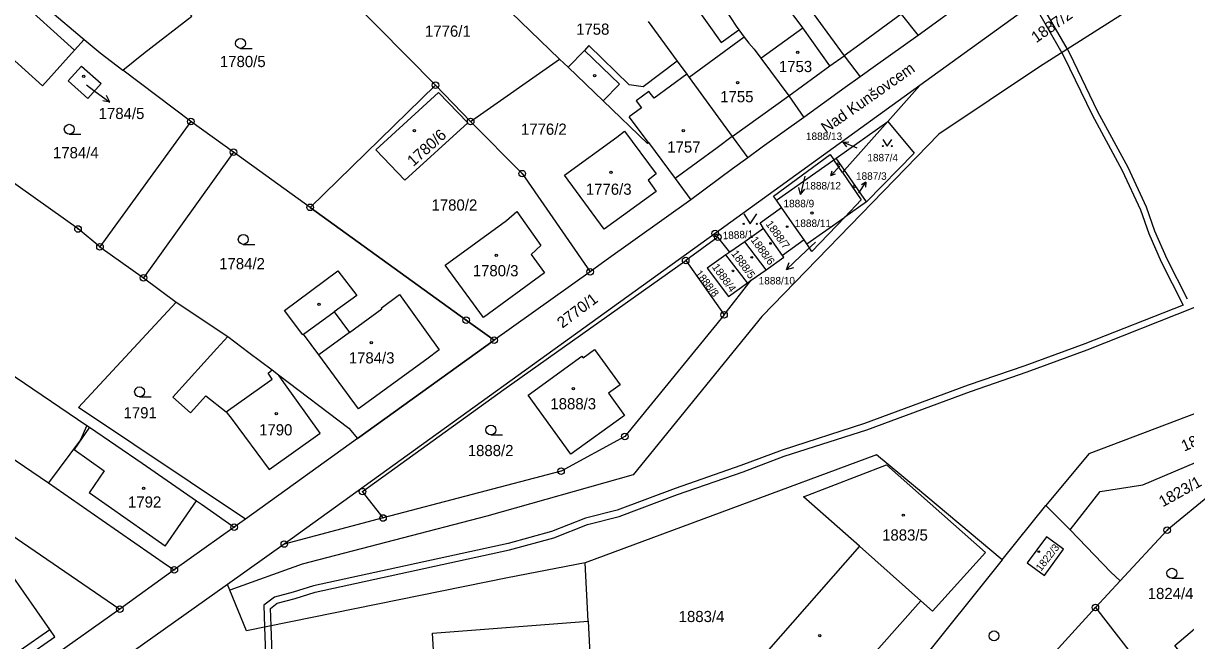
# Model space of a CAD drawing. Extents: x -644096 to -634268, y -1141430 to -1133463.
# Drawn here: x -638482.7 to -638305.9, y -1138869.5 to -1138775.5 of the extents above; entities that cross this region are included whole.
import ezdxf

# ---------------------------------------------------------------- set-up
doc = ezdxf.new("R2010")
doc.units = 0
for name, color, linetype in [('_CIVIL_CONSTRUCTION', 7, 'Continuous'), ('B_Hranice _3D', 7, 'Continuous'), ('M_Svah_Nasyp', 7, 'Continuous'), ('M_Svah_Zarez', 7, 'Continuous'), ('svrsek_osa_sjezdy', 7, 'Continuous'), ('svrsek_osa_terminal_VRT', 7, 'Continuous'), ('svrsek_osa_VRT', 7, 'Continuous'), ('svrsek_popisy_VRT', 7, 'Continuous'), ('terminal_VRT', 7, 'Continuous')]:
    doc.layers.add(name, color=color, linetype=linetype)

msp = doc.modelspace()

# ---------------------------------------------------------------- linework, layer by layer
at = {"layer": '_CIVIL_CONSTRUCTION'}
for centre, radius in [((-638420, -1138784.97), 0.5), ((-638420, -1138784.97), 0.0303), ((-638457.18, -1138790.48), 0.5), ((-638457.18, -1138790.48), 0.0303), ((-638414.65, -1138790.49), 0.5), ((-638414.65, -1138790.49), 0.0303), ((-638450.69, -1138795.14), 0.5), ((-638450.69, -1138795.14), 0.0303), ((-638406.82, -1138798.42), 0.5), ((-638406.82, -1138798.42), 0.0303), ((-638439.05, -1138803.55), 0.5), ((-638439.05, -1138803.55), 0.0303), ((-638474.34, -1138806.84), 0.5), ((-638474.34, -1138806.84), 0.0303), ((-638377.49, -1138807.52), 0.5), ((-638377.09, -1138808.1), 0.5), ((-638377.49, -1138807.52), 0.0303), ((-638377.09, -1138808.1), 0.0303), ((-638471, -1138809.56), 0.5), ((-638471, -1138809.56), 0.0303), ((-638381.96, -1138811.64), 0.5), ((-638381.96, -1138811.64), 0.0303), ((-638396.49, -1138813.34), 0.5), ((-638396.49, -1138813.34), 0.0303), ((-638464.39, -1138814.28), 0.5), ((-638464.39, -1138814.28), 0.0303), ((-638415.34, -1138820.71), 0.5), ((-638415.34, -1138820.71), 0.0303), ((-638376.13, -1138819.9), 0.5), ((-638376.13, -1138819.9), 0.0303), ((-638411.07, -1138823.73), 0.5), ((-638411.07, -1138823.73), 0.0303), ((-638391.2, -1138838.39), 0.5), ((-638391.2, -1138838.39), 0.0303), ((-638400.91, -1138843.66), 0.5), ((-638400.91, -1138843.66), 0.0303), ((-638431.08, -1138846.78), 0.5), ((-638431.08, -1138846.78), 0.0303), ((-638427.97, -1138850.79), 0.5), ((-638427.97, -1138850.79), 0.0303), ((-638450.59, -1138852.19), 0.5), ((-638450.59, -1138852.19), 0.0303), ((-638308.75, -1138852.65), 0.5), ((-638308.75, -1138852.65), 0.0303), ((-638442.98, -1138854.75), 0.5), ((-638442.98, -1138854.75), 0.0303), ((-638459.7, -1138858.69), 0.5), ((-638459.7, -1138858.69), 0.0303), ((-638468, -1138864.65), 0.5), ((-638468, -1138864.65), 0.0303), ((-638319.68, -1138864.39), 0.5), ((-638319.68, -1138864.39), 0.0303)]:
    msp.add_circle(centre, radius, dxfattribs=at)
at = {"layer": 'B_Hranice _3D'}
for points in [[(-638328.92, -1138772.8), (-638324.78, -1138780.04), (-638324.46, -1138780.6), (-638320.19, -1138789.49), (-638315.6, -1138797.95), (-638312.84, -1138803.92), (-638311.57, -1138807.55), (-638309.69, -1138811.83), (-638306.35, -1138818.4), (-638321.29, -1138824.3), (-638330.41, -1138827.64), (-638339, -1138830.61), (-638354.76, -1138836.43), (-638367.3, -1138840.47), (-638373.57, -1138842.82), (-638383.55, -1138846.29), (-638392.39, -1138849.59), (-638397.2, -1138850.82), (-638402.35, -1138852.84), (-638408.96, -1138854.66), (-638438.55, -1138861.13), (-638441.62, -1138862.09), (-638444.48, -1138862.82), (-638446.11, -1138864.07), (-638445.98, -1138867.4), (-638445.83, -1138871.48)], [(-638305.67, -1138817.53), (-638308.79, -1138811.41), (-638310.63, -1138807.19), (-638311.92, -1138803.54), (-638314.7, -1138797.51), (-638319.29, -1138789.03), (-638323.58, -1138780.14), (-638323.94, -1138779.5), (-638328.1, -1138772.22)], [(-638444.83, -1138871.5), (-638444.99, -1138867.2), (-638445.09, -1138864.55), (-638444.04, -1138863.74), (-638441.34, -1138863.05), (-638438.29, -1138862.09), (-638408.72, -1138855.64), (-638402.03, -1138853.79), (-638396.9, -1138851.78), (-638392.09, -1138850.55), (-638383.21, -1138847.23), (-638373.23, -1138843.76), (-638366.98, -1138841.41), (-638354.44, -1138837.37), (-638338.66, -1138831.55), (-638330.07, -1138828.58), (-638320.93, -1138825.24), (-638304.54, -1138818.75)]]:
    msp.add_lwpolyline(points, dxfattribs=at)
for points in [[(-638411.07, -1138823.73), (-638415.34, -1138820.71), (-638439.05, -1138803.55), (-638450.69, -1138795.14), (-638464.39, -1138814.28), (-638459.43, -1138817.99), (-638451.58, -1138823.19), (-638448.38, -1138825.64), (-638444.85, -1138828.27), (-638443.86, -1138829.03), (-638433.19, -1138837.14), (-638431.86, -1138838.71)], [(-638419.42, -1138825.2), (-638421.33, -1138826.62), (-638431.69, -1138834.21), (-638437.71, -1138825.99), (-638440.04, -1138822.83), (-638440.18, -1138822.92), (-638442.94, -1138819.22), (-638434.84, -1138813.18), (-638431.96, -1138816.94), (-638435.38, -1138819.42), (-638433.07, -1138822.59), (-638428.17, -1138819), (-638428.25, -1138818.89), (-638425.46, -1138816.8)]]:
    msp.add_lwpolyline(points, close=True, dxfattribs=at)
at = {"layer": 'M_Svah_Nasyp'}
for p, q in [((-638364.13, -1138776.25), (-638372.45, -1138765.04)), ((-638474.86, -1138779.64), (-638487.53, -1138768.18)), ((-638380.57, -1138772.87), (-638376.57, -1138778.5)), ((-638349.18, -1138774.19), (-638355.49, -1138778.78)), ((-638376.57, -1138778.5), (-638373.89, -1138776.53)), ((-638370.55, -1138780.84), (-638364.13, -1138776.25)), ((-638360.04, -1138782.03), (-638364.13, -1138776.25)), ((-638373.06, -1138777.65), (-638381.43, -1138783.81)), ((-638392.04, -1138784.79), (-638397.36, -1138779.67)), ((-638355.49, -1138778.78), (-638357.87, -1138780.52)), ((-638360.04, -1138782.03), (-638357.87, -1138780.52)), ((-638381.81, -1138783.29), (-638386.76, -1138786.95)), ((-638366.3, -1138786.58), (-638360.04, -1138782.03)), ((-638394.51, -1138787.37), (-638392.04, -1138784.79)), ((-638387.54, -1138785.93), (-638389.49, -1138787.35)), ((-638386.76, -1138786.95), (-638387.54, -1138785.93)), ((-638374.88, -1138792.76), (-638366.3, -1138786.58)), ((-638388.7, -1138788.43), (-638390.57, -1138789.8)), ((-638389.49, -1138787.35), (-638388.7, -1138788.43)), ((-638387.61, -1138793.71), (-638390.57, -1138789.8)), ((-638374.88, -1138792.76), (-638377.18, -1138794.51)), ((-638377.18, -1138794.51), (-638383.58, -1138799.15)), ((-638440.04, -1138822.83), (-638435.38, -1138819.42)), ((-638433.07, -1138822.59), (-638437.71, -1138825.99)), ((-638445.43, -1138828.79), (-638444.85, -1138828.27)), ((-638444.8, -1138829.69), (-638445.43, -1138828.79)), ((-638451.83, -1138834.63), (-638444.8, -1138829.69)), ((-638472.58, -1138837), (-638474.92, -1138840.39)), ((-638474.92, -1138840.39), (-638470.34, -1138843.6)), ((-638470.34, -1138843.6), (-638472.66, -1138846.95)), ((-638461.08, -1138855.05), (-638472.66, -1138846.95)), ((-638461.08, -1138855.05), (-638456.31, -1138848.19)), ((-638483.15, -1138870.91), (-638478.61, -1138867.75))]:
    msp.add_line(p, q, dxfattribs=at)
at = {"layer": 'M_Svah_Zarez'}
for centre, radius in [((-638364.93, -1138779.97), 0.175), ((-638473.48, -1138783.64), 0.175), ((-638395.8, -1138783.54), 0.175), ((-638374.07, -1138784.6), 0.175), ((-638423.19, -1138791.9), 0.175), ((-638382.34, -1138791.89), 0.175), ((-638358.76, -1138796.95), 0.175), ((-638393.33, -1138798.23), 0.175), ((-638356.35, -1138800.41), 0.175), ((-638362.78, -1138804.43), 0.175), ((-638366.53, -1138806.48), 0.123), ((-638369.07, -1138809.04), 0.123), ((-638410.75, -1138810.85), 0.175), ((-638371.91, -1138811.15), 0.123), ((-638374.78, -1138813.21), 0.123), ((-638437.7, -1138818.3), 0.175), ((-638429.75, -1138824.11), 0.175), ((-638399.04, -1138831.13), 0.175), ((-638444.2, -1138834.93), 0.175), ((-638464.37, -1138846.3), 0.175), ((-638348.88, -1138850.36), 0.175), ((-638328.28, -1138855.92), 0.123), ((-638361.57, -1138868.69), 0.175)]:
    msp.add_circle(centre, radius, dxfattribs=at)
at = {"layer": 'svrsek_osa_sjezdy'}
for p, q in [((-638449.64, -1138779.37), (-638447.89, -1138779.37)), ((-638475.67, -1138792.42), (-638473.92, -1138792.42)), ((-638449.22, -1138809.18), (-638447.47, -1138809.18)), ((-638464.98, -1138832.36), (-638463.23, -1138832.36)), ((-638411.58, -1138838.16), (-638409.83, -1138838.16)), ((-638308.05, -1138859.94), (-638306.3, -1138859.94))]:
    msp.add_line(p, q, dxfattribs=at)
for points in [[(-638352, -1138793.21), (-638351.32, -1138794.23), (-638350.64, -1138793.21)], [(-638373.14, -1138804.55), (-638372.14, -1138806.05), (-638371.14, -1138804.55)]]:
    msp.add_lwpolyline(points, dxfattribs=at)
for centre, radius in [((-638449.64, -1138778.62), 0.75), ((-638475.67, -1138791.67), 0.75), ((-638352, -1138794.23), 0.068), ((-638350.64, -1138794.23), 0.068), ((-638373.14, -1138806.05), 0.1), ((-638371.14, -1138806.05), 0.1), ((-638449.22, -1138808.43), 0.75), ((-638464.98, -1138831.61), 0.75), ((-638411.58, -1138837.41), 0.75), ((-638308.05, -1138859.19), 0.75), ((-638335.09, -1138868.71), 0.75)]:
    msp.add_circle(centre, radius, dxfattribs=at)
at = {"layer": 'svrsek_osa_terminal_VRT'}
msp.add_arc((-642050.26, -1145189.6), 8802.25, 41.413152, 75.317049, dxfattribs=at)
at = {"layer": 'svrsek_popisy_VRT'}
for p, q in [((-638473.07, -1138784.93), (-638471.91, -1138785.78)), ((-638471.91, -1138785.78), (-638469.48, -1138787.54)), ((-638469.48, -1138787.54), (-638470, -1138786.55)), ((-638469.48, -1138787.54), (-638470.59, -1138787.36)), ((-638358.06, -1138793.64), (-638357.18, -1138793.59)), ((-638355.88, -1138794.57), (-638358.06, -1138793.64)), ((-638358.06, -1138793.64), (-638357.49, -1138794.32)), ((-638358.52, -1138797.27), (-638359.92, -1138798.72)), ((-638363.83, -1138798.83), (-638364.51, -1138801.57)), ((-638359.92, -1138798.72), (-638359.69, -1138798)), ((-638359.92, -1138798.72), (-638359.21, -1138798.47)), ((-638364.51, -1138801.57), (-638364.74, -1138800.54)), ((-638364.51, -1138801.57), (-638363.83, -1138800.77)), ((-638355.66, -1138801.41), (-638354.57, -1138799.72)), ((-638354.57, -1138799.72), (-638355.21, -1138800.1)), ((-638354.57, -1138799.72), (-638354.65, -1138800.47)), ((-638362.25, -1138808.83), (-638364.45, -1138810.93)), ((-638364.45, -1138810.93), (-638366.61, -1138813.02)), ((-638366.61, -1138813.02), (-638366.24, -1138811.96)), ((-638366.61, -1138813.02), (-638365.54, -1138812.68))]:
    msp.add_line(p, q, dxfattribs=at)
at = {"layer": 'terminal_VRT'}
for p, q in [((-638435.1, -1138769.63), (-638420, -1138784.97)), ((-638338.22, -1138771.29), (-638346.64, -1138777.42)), ((-638408.52, -1138773.88), (-638401.12, -1138781.01)), ((-638387.67, -1138775.29), (-638383.24, -1138781.34)), ((-638414.65, -1138790.49), (-638401.12, -1138781.01)), ((-638401.12, -1138781.01), (-638399.83, -1138782.25)), ((-638457.18, -1138790.48), (-638467.53, -1138782.68)), ((-638420, -1138784.97), (-638439.05, -1138803.55)), ((-638420, -1138784.97), (-638414.65, -1138790.49)), ((-638346.38, -1138785.04), (-638351.24, -1138790.5)), ((-638457.18, -1138790.48), (-638471, -1138809.56)), ((-638359.09, -1138796.09), (-638351.24, -1138790.5)), ((-638351.24, -1138790.5), (-638357.82, -1138797.9)), ((-638359.44, -1138796.34), (-638359.09, -1138796.09)), ((-638357.82, -1138797.9), (-638359.09, -1138796.09)), ((-638368.17, -1138802.47), (-638359.44, -1138796.34)), ((-638358.13, -1138798.25), (-638359.44, -1138796.34)), ((-638357.82, -1138797.9), (-638358.13, -1138798.25)), ((-638354.47, -1138802.7), (-638357.82, -1138797.9)), ((-638367.38, -1138803.59), (-638368.17, -1138802.47)), ((-638354.47, -1138802.7), (-638357.77, -1138805.02)), ((-638363.55, -1138809.09), (-638357.77, -1138805.02)), ((-638370.11, -1138806.75), (-638372.98, -1138808.81)), ((-638367.23, -1138810.86), (-638370.11, -1138806.75)), ((-638372.98, -1138808.81), (-638375.26, -1138810.37)), ((-638369.73, -1138813.03), (-638372.98, -1138808.81)), ((-638363.96, -1138808.48), (-638367.23, -1138810.86)), ((-638363.55, -1138809.09), (-638363.96, -1138808.48)), ((-638381.96, -1138811.64), (-638376.13, -1138819.9)), ((-638375.26, -1138810.37), (-638375.85, -1138810.78)), ((-638372.58, -1138815.04), (-638375.85, -1138810.78)), ((-638396.49, -1138813.34), (-638411.07, -1138823.73)), ((-638372, -1138814.63), (-638369.73, -1138813.03)), ((-638376.13, -1138819.9), (-638372, -1138814.63)), ((-638372.58, -1138815.04), (-638372, -1138814.63)), ((-638459.43, -1138817.99), (-638451.58, -1138823.19)), ((-638494.21, -1138822.31), (-638472.98, -1138836.73)), ((-638411.07, -1138823.73), (-638431.86, -1138838.71)), ((-638431.86, -1138838.71), (-638448.9, -1138850.99)), ((-638323.5, -1138852.61), (-638318.96, -1138846.77)), ((-638333.84, -1138857.17), (-638327.21, -1138848.88)), ((-638327.21, -1138848.88), (-638323.5, -1138852.61)), ((-638427.97, -1138850.79), (-638442.98, -1138854.75)), ((-638450.59, -1138852.19), (-638459.7, -1138858.69)), ((-638448.9, -1138850.99), (-638450.59, -1138852.19)), ((-638442.98, -1138854.75), (-638451.64, -1138860.9)), ((-638346.23, -1138863.37), (-638355.55, -1138855.09)), ((-638397.25, -1138857.6), (-638409.07, -1138859.91)), ((-638396.78, -1138866.47), (-638397.25, -1138857.6)), ((-638333.84, -1138857.17), (-638349.33, -1138876.44)), ((-638459.7, -1138858.69), (-638468, -1138864.65)), ((-638451.64, -1138860.9), (-638482.2, -1138882.62)), ((-638451.28, -1138861.77), (-638451.64, -1138860.9)), ((-638319.68, -1138864.39), (-638315.93, -1138860.36)), ((-638468, -1138864.65), (-638485.6, -1138877.13)), ((-638336.57, -1138882.98), (-638319.68, -1138864.39)), ((-638319.68, -1138864.39), (-638312.17, -1138874.05)), ((-638420.45, -1138868.3), (-638396.78, -1138866.47)), ((-638396.78, -1138866.47), (-638396.08, -1138879.52)), ((-638419.63, -1138881.67), (-638420.45, -1138868.3))]:
    msp.add_line(p, q, dxfattribs=at)
for points in [[(-638263.61, -1138727.56), (-638264.97, -1138726.21), (-638346.38, -1138785.04)], [(-638302.84, -1138756.56), (-638298.54, -1138763.32), (-638328.15, -1138782.18), (-638343.49, -1138792.4), (-638370.38, -1138820.14), (-638389.96, -1138844.23), (-638412.21, -1138850.52)], [(-638493.63, -1138760.4), (-638493.23, -1138760.7), (-638487.46, -1138765.84), (-638480.88, -1138771.76), (-638480.67, -1138771.94), (-638478.64, -1138773.62), (-638473.73, -1138777.76), (-638473.41, -1138778.03)], [(-638358.27, -1138761.38), (-638356.9, -1138763.26), (-638356.18, -1138764.29), (-638356.08, -1138764.45), (-638355.3, -1138765.63), (-638349.18, -1138774.19), (-638346.64, -1138777.42)], [(-638467.53, -1138782.68), (-638464.38, -1138780.17), (-638457.05, -1138774.49), (-638458, -1138773.44), (-638455.02, -1138770.62), (-638455.76, -1138769.89), (-638451.32, -1138765.65), (-638453.58, -1138763.39)], [(-638366.17, -1138768.77), (-638364.08, -1138771.94), (-638357.87, -1138780.52), (-638355.43, -1138783.69)], [(-638378.81, -1138769.67), (-638377.87, -1138770.91), (-638376.01, -1138773.37), (-638374.29, -1138776), (-638373.89, -1138776.53), (-638373.06, -1138777.65), (-638372.38, -1138778.56), (-638371.56, -1138779.47), (-638370.55, -1138780.84), (-638366.3, -1138786.58), (-638364.01, -1138789.89)], [(-638510.02, -1138781.72), (-638502.76, -1138778.35), (-638491.38, -1138774.58), (-638479.74, -1138785.06), (-638474.86, -1138779.64), (-638473.41, -1138778.03)], [(-638473.41, -1138778.03), (-638470.98, -1138780.07), (-638467.53, -1138782.68)], [(-638346.64, -1138777.42), (-638353.13, -1138782.05), (-638355.43, -1138783.69)], [(-638383.24, -1138781.34), (-638388.44, -1138785.23), (-638390.56, -1138784.91), (-638396.67, -1138778.95), (-638397.36, -1138779.67), (-638399.83, -1138782.25)], [(-638383.24, -1138781.34), (-638381.81, -1138783.29), (-638381.43, -1138783.81), (-638374.88, -1138792.76), (-638372.51, -1138796.01)], [(-638470.82, -1138784.73), (-638472.83, -1138786.98), (-638475.82, -1138784.29), (-638473.79, -1138782.06), (-638470.82, -1138784.73)], [(-638399.83, -1138782.25), (-638394.51, -1138787.37), (-638387.77, -1138793.86), (-638387.61, -1138793.71), (-638383.58, -1138799.15), (-638381.19, -1138802.42)], [(-638355.43, -1138783.69), (-638357.71, -1138785.34), (-638364.01, -1138789.89)], [(-638346.38, -1138785.04), (-638377.49, -1138807.52), (-638442.98, -1138854.75)], [(-638429.09, -1138794.79), (-638419.53, -1138786.1), (-638415.08, -1138790.69), (-638424.67, -1138799.41), (-638429.09, -1138794.79)], [(-638439.05, -1138803.55), (-638450.69, -1138795.14), (-638457.18, -1138790.48)], [(-638414.65, -1138790.49), (-638406.82, -1138798.42), (-638396.49, -1138813.34)], [(-638364.01, -1138789.89), (-638370.35, -1138794.42), (-638372.51, -1138796.01)], [(-638351.24, -1138790.5), (-638347.22, -1138795.32), (-638354.47, -1138802.7)], [(-638471, -1138809.56), (-638474.34, -1138806.84), (-638489.99, -1138795.71), (-638495.3, -1138791.99)], [(-638392.44, -1138792.89), (-638391.24, -1138791.96), (-638386.45, -1138798.44), (-638387.67, -1138799.43), (-638386.44, -1138801.13), (-638394.36, -1138806.89), (-638400.36, -1138798.65), (-638392.44, -1138792.89)], [(-638372.51, -1138796.01), (-638374.82, -1138797.68), (-638381.19, -1138802.42)], [(-638368.17, -1138802.47), (-638368.6, -1138801.87), (-638360, -1138795.53), (-638359.44, -1138796.34)], [(-638358.13, -1138798.25), (-638355.27, -1138802.42), (-638357.77, -1138805.02)], [(-638381.19, -1138802.42), (-638394.05, -1138811.6), (-638396.49, -1138813.34)], [(-638439.05, -1138803.55), (-638415.34, -1138820.71), (-638411.07, -1138823.73)], [(-638409.22, -1138805.55), (-638407.65, -1138804.2), (-638403.97, -1138809.34), (-638405.45, -1138810.71), (-638403.4, -1138813.52), (-638412.71, -1138820.32), (-638418.53, -1138812.35), (-638409.22, -1138805.55)], [(-638370.11, -1138806.75), (-638370.66, -1138805.89), (-638367.38, -1138803.59)], [(-638363.96, -1138808.48), (-638365.4, -1138806.42), (-638367.38, -1138803.59)], [(-638357.77, -1138805.02), (-638362.78, -1138810.24), (-638363.55, -1138809.09)], [(-638375.26, -1138810.37), (-638377.09, -1138808.1), (-638381.96, -1138811.64)], [(-638471, -1138809.56), (-638464.39, -1138814.28), (-638459.43, -1138817.99)], [(-638427.97, -1138850.79), (-638431.08, -1138846.78), (-638409.6, -1138831.24), (-638381.96, -1138811.64)], [(-638375.85, -1138810.78), (-638378.68, -1138812.78), (-638375.47, -1138817.09), (-638372.58, -1138815.04)], [(-638369.73, -1138813.03), (-638367.06, -1138811.1), (-638367.23, -1138810.86)], [(-638431.69, -1138834.21), (-638437.71, -1138825.99), (-638440.04, -1138822.83), (-638440.18, -1138822.92), (-638442.94, -1138819.22), (-638434.84, -1138813.18), (-638431.96, -1138816.94), (-638435.38, -1138819.42), (-638433.07, -1138822.59), (-638428.17, -1138819), (-638428.25, -1138818.89), (-638425.46, -1138816.8), (-638419.42, -1138825.2), (-638421.33, -1138826.62), (-638431.69, -1138834.21)], [(-638448.9, -1138850.99), (-638474.27, -1138834.01), (-638459.43, -1138817.99)], [(-638376.13, -1138819.9), (-638391.2, -1138838.39), (-638400.91, -1138843.66), (-638427.97, -1138850.79)], [(-638494.21, -1138822.31), (-638496.37, -1138825.48), (-638499.97, -1138831.11), (-638478.83, -1138845.46)], [(-638451.58, -1138823.19), (-638453.23, -1138825.02), (-638455.15, -1138827.13), (-638459.95, -1138832.41), (-638457.26, -1138834.79), (-638454.91, -1138832.21), (-638451.83, -1138834.63), (-638450.93, -1138835.83), (-638445.26, -1138843.43), (-638437.55, -1138837.89), (-638443.04, -1138830.18), (-638443.86, -1138829.03)], [(-638451.58, -1138823.19), (-638448.38, -1138825.64), (-638444.85, -1138828.27), (-638443.86, -1138829.03)], [(-638391.93, -1138830.53), (-638393.71, -1138831.81), (-638391.27, -1138835.2), (-638399.41, -1138841.06), (-638405.92, -1138832.11), (-638397.75, -1138826.17), (-638397.57, -1138826.41), (-638395.81, -1138825.15), (-638391.93, -1138830.53)], [(-638277.17, -1138824.55), (-638320.66, -1138841.02), (-638327.21, -1138848.88)], [(-638443.86, -1138829.03), (-638433.19, -1138837.14), (-638431.86, -1138838.71)], [(-638472.98, -1138836.73), (-638473.97, -1138838.91), (-638478.83, -1138845.46)], [(-638472.98, -1138836.73), (-638472.58, -1138837), (-638464.57, -1138842.44), (-638456.31, -1138848.19), (-638455.58, -1138848.7), (-638450.59, -1138852.19)], [(-638318.96, -1138846.77), (-638312.48, -1138845.75), (-638288.09, -1138835.4)], [(-638333.84, -1138857.17), (-638347.01, -1138846.1), (-638352.95, -1138841.18), (-638397.25, -1138857.6)], [(-638355.55, -1138855.09), (-638364.07, -1138847.57), (-638351.43, -1138842.69), (-638336.37, -1138856.04), (-638344.44, -1138864.95), (-638346.23, -1138863.37)], [(-638478.83, -1138845.46), (-638470.69, -1138851.12), (-638460.72, -1138857.99), (-638459.7, -1138858.69)], [(-638493.8, -1138846.99), (-638469.9, -1138863.35), (-638468, -1138864.65)], [(-638301.71, -1138846.87), (-638308.75, -1138852.65), (-638315.93, -1138860.36)], [(-638412.21, -1138850.52), (-638440.27, -1138857.81), (-638451.28, -1138861.77)], [(-638315.93, -1138860.36), (-638317.31, -1138859.04), (-638323.5, -1138852.61)], [(-638327.43, -1138859.52), (-638324.54, -1138855.54), (-638327.13, -1138853.63), (-638330.04, -1138857.61), (-638327.43, -1138859.52)], [(-638289.96, -1138891.92), (-638307.6, -1138870.19), (-638296.95, -1138861.18), (-638300.14, -1138857.07), (-638296.18, -1138854.01)], [(-638355.55, -1138855.09), (-638377.71, -1138880.36), (-638368.54, -1138888.58), (-638346.23, -1138863.37)], [(-638483.15, -1138870.91), (-638482.37, -1138872.03), (-638477.84, -1138868.87), (-638478.61, -1138867.75), (-638484.55, -1138859.25), (-638492.77, -1138865.04), (-638486.86, -1138873.5), (-638483.15, -1138870.91)], [(-638409.07, -1138859.91), (-638448.71, -1138867.95), (-638451.28, -1138861.77)]]:
    msp.add_lwpolyline(points, dxfattribs=at)

# ---------------------------------------------------------------- texts
at = {"layer": 'svrsek_osa_VRT'}
for s, height, rotation, p in [('1887/2', 1.7, 35, (-638328.67, -1138778.6)), ('1780/6', 1.7, 42, (-638423.36, -1138797.42)), ('1888/7', 1.19, 306, (-638369.86, -1138806.09)), ('1888/1', 1.14, 3, (-638376.31, -1138808.42)), ('1888/6', 1.19, 306, (-638372.14, -1138808.51)), ('1888/5', 1.19, 306, (-638375.1, -1138810.59)), ('1888/8', 1.14, 308, (-638380.57, -1138813.63)), ('1888/4', 1.19, 306, (-638378.02, -1138812.64)), ('2770/1', 1.7, 37, (-638400.71, -1138822.01)), ('1822/1', 1.7, 24, (-638306.17, -1138840.71)), ('1823/1', 1.7, 29, (-638309.44, -1138849.18)), ('1822/3', 1.14, 52, (-638327.95, -1138858.98))]:
    msp.add_text(s, height=height, rotation=rotation, dxfattribs=at).set_placement(p)
for s, height, p in [('1776/1', 1.7, (-638421.59, -1138777.6)), ('1758', 1.7, (-638398.62, -1138777.3)), ('1780/5', 1.7, (-638452.77, -1138782.22)), ('1753', 1.7, (-638367.79, -1138782.98)), ('1755', 1.7, (-638376.71, -1138787.57)), ('1784/5', 1.7, (-638471.2, -1138790.12)), ('1776/2', 1.7, (-638407, -1138792.51)), ('1888/13', 1.14, (-638363.68, -1138793.31)), ('1784/4', 1.7, (-638478.15, -1138796.09)), ('1757', 1.7, (-638384.76, -1138795.22)), ('1887/4', 1.14, (-638354.34, -1138796.56)), ('1887/3', 1.14, (-638356.07, -1138799.36)), ('1776/3', 1.7, (-638397.14, -1138801.64)), ('1888/12', 1.14, (-638363.86, -1138800.83)), ('1780/2', 1.7, (-638420.6, -1138804.04)), ('1888/9', 1.14, (-638367.09, -1138803.54)), ('1888/11', 1.14, (-638365.38, -1138806.54)), ('1784/2', 1.7, (-638452.88, -1138812.96)), ('1780/3', 1.7, (-638414.33, -1138814.03)), ('1888/10', 1.14, (-638370.86, -1138815.27)), ('1784/3', 1.7, (-638433.18, -1138827.29)), ('1888/3', 1.7, (-638402.53, -1138834.27)), ('1791', 1.7, (-638467.42, -1138835.64)), ('1790', 1.7, (-638446.81, -1138838.23)), ('1888/2', 1.7, (-638415.09, -1138841.38)), ('1792', 1.7, (-638466.74, -1138849.21)), ('1883/5', 1.7, (-638352.1, -1138854.23)), ('1824/4', 1.7, (-638311.72, -1138863.12)), ('1883/4', 1.7, (-638383.03, -1138866.62))]:
    msp.add_text(s, height=height, dxfattribs=at).set_placement(p)
at = {"layer": 'svrsek_popisy_VRT'}
msp.add_text('Nad Kunšovcem', height=1.7, rotation=35, dxfattribs=at).set_placement((-638360.62, -1138792.36))

doc.saveas('drawing.dxf')
